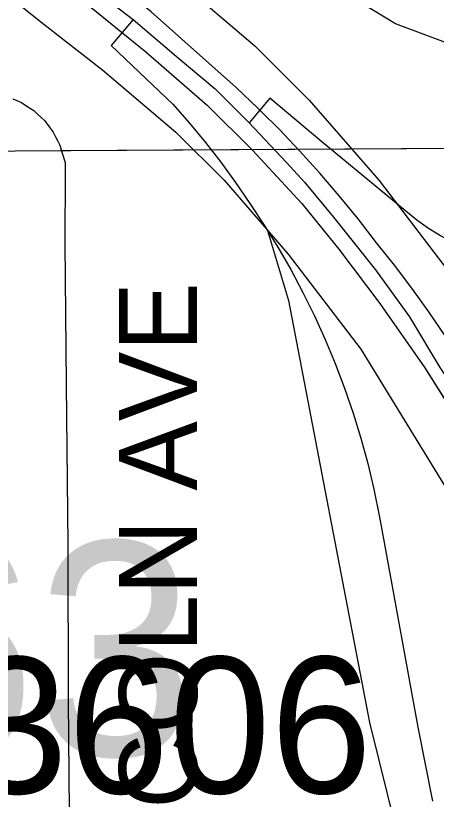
# Model space of a CAD drawing. Extents: x 23.6 to 68.7, y -63 to -29.
# Drawn here: x 44.3571 to 44.5731, y -50.9178 to -50.5152 of the extents above; entities that cross this region are included whole.
import ezdxf

# ---------------------------------------------------------------- set-up
doc = ezdxf.new("R2010")
doc.units = 0
for name, color, linetype in [('tdCoDivCarto', 7, 'Continuous'), ('tdCoPriCL', 7, 'Continuous'), ('tdCoPriDiv', 7, 'Continuous'), ('tdCoPrimary', 7, 'Continuous'), ('tdCoPriRamp', 7, 'Continuous'), ('tdCoSecRdNmbr', 7, 'Continuous'), ('tdCoSecRdTxt', 7, 'Continuous'), ('tdCoSecRteBand', 7, 'Continuous'), ('tdCoSectLine', 7, 'Continuous'), ('tdCoSectLinePart', 7, 'Continuous'), ('tdCoStrucPriMaintName', 7, 'Continuous')]:
    doc.layers.add(name, color=color, linetype=linetype)

msp = doc.modelspace()

# ---------------------------------------------------------------- linework, layer by layer
at = {"layer": 'tdCoDivCarto'}
for p, q in [((44.35559, -50.47808), (44.41211, -50.52419)), ((44.47027, -50.55219), (44.42662, -50.51323)), ((44.41211, -50.52419), (44.4239, -50.53381)), ((44.4239, -50.53381), (44.45547, -50.56118)), ((44.48143, -50.56275), (44.47027, -50.55219)), ((44.45547, -50.56118), (44.47865, -50.58437)), ((44.48312, -50.56443), (44.48143, -50.56275)), ((44.49231, -50.57359), (44.48312, -50.56443)), ((44.5029, -50.58472), (44.49231, -50.57359)), ((44.47865, -50.58437), (44.50405, -50.61174)), ((44.5132, -50.59611), (44.5029, -50.58472)), ((44.5232, -50.60777), (44.5132, -50.59611)), ((44.5329, -50.61968), (44.5232, -50.60777)), ((44.50405, -50.61174), (44.52304, -50.63517)), ((44.54228, -50.63185), (44.5329, -50.61968)), ((44.52304, -50.63517), (44.544, -50.66303)), ((44.55154, -50.64346), (44.54228, -50.63185)), ((44.5605, -50.6553), (44.55154, -50.64346)), ((44.56917, -50.66736), (44.5605, -50.6553)), ((44.544, -50.66303), (44.56718, -50.69608)), ((44.57753, -50.67964), (44.56917, -50.66736)), ((44.56718, -50.69608), (44.58691, -50.7274))]:
    msp.add_line(p, q, dxfattribs=at)
for points in [[(44.48312, -50.56443), (44.48143, -50.56275), (44.47027, -50.55219), (44.42662, -50.51323), (44.345, -50.44714), (44.33229, -50.43696), (44.29512, -50.40721)], [(44.48312, -50.56443), (44.48143, -50.56275), (44.47027, -50.55219), (44.42662, -50.51323), (44.345, -50.44714), (44.33229, -50.43696), (44.29512, -50.40721)], [(44.48312, -50.56443), (44.48143, -50.56275), (44.47027, -50.55219), (44.42662, -50.51323), (44.345, -50.44714), (44.33229, -50.43696), (44.29512, -50.40721)], [(44.33306, -50.45989), (44.3337, -50.46041), (44.35559, -50.47808), (44.41211, -50.52419)], [(44.33306, -50.45989), (44.3337, -50.46041), (44.35559, -50.47808), (44.41211, -50.52419)], [(44.33306, -50.45989), (44.3337, -50.46041), (44.35559, -50.47808), (44.41211, -50.52419)], [(44.41211, -50.52419), (44.4239, -50.53381), (44.45547, -50.56118), (44.47865, -50.58437), (44.50405, -50.61174), (44.52304, -50.63517), (44.544, -50.66303), (44.56718, -50.69608), (44.58691, -50.7274), (44.60812, -50.76735), (44.62119, -50.79546), (44.62774, -50.81203), (44.63845, -50.83911), (44.65202, -50.88054), (44.65793, -50.90125), (44.66583, -50.93405), (44.67322, -50.97203), (44.68358, -51.02998), (44.69288, -51.08084), (44.69517, -51.09336), (44.70356, -51.1417), (44.70824, -51.18411), (44.71029, -51.20349)], [(44.41211, -50.52419), (44.4239, -50.53381), (44.45547, -50.56118), (44.47865, -50.58437), (44.50405, -50.61174), (44.52304, -50.63517), (44.544, -50.66303), (44.56718, -50.69608), (44.58691, -50.7274), (44.60812, -50.76735), (44.62119, -50.79546), (44.62774, -50.81203), (44.63845, -50.83911), (44.65202, -50.88054), (44.65793, -50.90125), (44.66583, -50.93405), (44.67322, -50.97203), (44.68358, -51.02998), (44.69288, -51.08084), (44.69517, -51.09336), (44.70356, -51.1417), (44.70824, -51.18411), (44.71029, -51.20349)], [(44.41211, -50.52419), (44.4239, -50.53381), (44.45547, -50.56118), (44.47865, -50.58437), (44.50405, -50.61174), (44.52304, -50.63517), (44.544, -50.66303), (44.56718, -50.69608), (44.58691, -50.7274), (44.60812, -50.76735), (44.62119, -50.79546), (44.62774, -50.81203), (44.63845, -50.83911), (44.65202, -50.88054), (44.65793, -50.90125), (44.66583, -50.93405), (44.67322, -50.97203), (44.68358, -51.02998), (44.69288, -51.08084), (44.69517, -51.09336), (44.70356, -51.1417), (44.70824, -51.18411), (44.71029, -51.20349)], [(44.57753, -50.67964), (44.56917, -50.66736), (44.5605, -50.6553), (44.55154, -50.64346), (44.54228, -50.63185), (44.5329, -50.61968), (44.5232, -50.60777), (44.5132, -50.59611), (44.5029, -50.58472), (44.49231, -50.57359), (44.48312, -50.56443)], [(44.57753, -50.67964), (44.56917, -50.66736), (44.5605, -50.6553), (44.55154, -50.64346), (44.54228, -50.63185), (44.5329, -50.61968), (44.5232, -50.60777), (44.5132, -50.59611), (44.5029, -50.58472), (44.49231, -50.57359), (44.48312, -50.56443)], [(44.57753, -50.67964), (44.56917, -50.66736), (44.5605, -50.6553), (44.55154, -50.64346), (44.54228, -50.63185), (44.5329, -50.61968), (44.5232, -50.60777), (44.5132, -50.59611), (44.5029, -50.58472), (44.49231, -50.57359), (44.48312, -50.56443)]]:
    msp.add_lwpolyline(points, dxfattribs=at)
at = {"layer": 'tdCoPriCL'}
for points in [[(43.86376, -50.06783), (43.97866, -50.15964), (44.09116, -50.25224), (44.26393, -50.39544), (44.28901, -50.41436), (44.33754, -50.45386), (44.39006, -50.49608), (44.41741, -50.51724)], [(44.41741, -50.51724), (44.40618, -50.53064), (44.424, -50.54747), (44.43774, -50.56076), (44.44628, -50.57043), (44.45451, -50.58036), (44.46243, -50.59055), (44.47001, -50.60099), (44.47727, -50.61166), (44.48464, -50.62277), (44.49166, -50.63411), (44.49831, -50.64568), (44.50459, -50.65744), (44.51048, -50.66941), (44.51599, -50.68155), (44.52111, -50.69387), (44.52591, -50.70654), (44.5303, -50.71935), (44.53428, -50.73229), (44.53786, -50.74536), (44.54101, -50.75853), (44.54395, -50.77284), (44.54637, -50.78585), (44.56353, -50.8807), (44.57115, -50.91882)], [(44.41741, -50.51724), (44.43941, -50.53599), (44.45956, -50.55286), (44.47695, -50.57023)], [(44.6674, -50.64094), (44.65447, -50.64191), (44.64689, -50.64305), (44.62395, -50.64281), (44.61667, -50.64212), (44.60944, -50.64097), (44.60231, -50.63934), (44.59529, -50.63725), (44.58843, -50.63472), (44.58175, -50.63174), (44.57527, -50.62833), (44.56903, -50.6245), (44.56306, -50.62028), (44.55737, -50.61568), (44.51425, -50.58001), (44.48759, -50.55761), (44.47695, -50.57023)], [(44.47695, -50.57023), (44.49616, -50.59071), (44.50545, -50.60078), (44.52028, -50.61881), (44.54182, -50.64587), (44.55935, -50.66993), (44.57488, -50.69599), (44.58741, -50.71454), (44.60644, -50.74696), (44.62138, -50.77616), (44.63528, -50.80835), (44.65429, -50.86054), (44.65817, -50.87537)]]:
    msp.add_lwpolyline(points, dxfattribs=at)
at = {"layer": 'tdCoPriDiv'}
for points in [[(43.11296, -49.149), (43.27923, -49.36035), (43.43715, -49.56425), (43.5737, -49.7371), (43.64623, -49.82442), (43.66449, -49.8499), (43.70331, -49.89315), (43.73072, -49.91984), (43.84123, -50.0126), (43.9976, -50.13633), (44.28258, -50.37189), (44.40867, -50.47251), (44.43996, -50.49672), (44.47987, -50.5307), (44.50773, -50.55857), (44.54364, -50.59993), (44.58445, -50.65337), (44.63279, -50.73251), (44.64858, -50.76336), (44.6632, -50.79725), (44.68299, -50.85158), (44.71153, -50.96714), (44.72318, -51.03446)], [(43.03809, -49.15106), (43.23191, -49.39724), (43.38944, -49.60065), (43.52711, -49.7749), (43.59871, -49.86111), (43.61699, -49.88661), (43.66053, -49.93524), (43.6911, -49.96501), (43.80338, -50.05918), (43.9598, -50.18293), (44.24535, -50.41896), (44.37152, -50.51962), (44.40192, -50.54315), (44.43932, -50.575), (44.4641, -50.59979), (44.497, -50.63767), (44.53433, -50.68647), (44.58017, -50.76139), (44.59427, -50.78894), (44.60743, -50.81942), (44.62566, -50.86949), (44.65269, -50.97903), (44.66236, -51.03491)]]:
    msp.add_lwpolyline(points, dxfattribs=at)
at = {"layer": 'tdCoPrimary'}
for points in [[(43.89049, -50.10028), (43.97089, -50.16489), (44.02416, -50.20928), (44.07644, -50.25095), (44.12181, -50.28893), (44.17878, -50.33505), (44.26484, -50.40484), (44.33306, -50.45989), (44.3337, -50.46041), (44.35559, -50.47808), (44.41211, -50.52419), (44.4239, -50.53381), (44.45547, -50.56118), (44.47865, -50.58437), (44.50405, -50.61174), (44.52304, -50.63517), (44.544, -50.66303), (44.56718, -50.69608), (44.58691, -50.7274), (44.60812, -50.76735), (44.62119, -50.79546), (44.62774, -50.81203)], [(44.48312, -50.56443), (44.48143, -50.56275), (44.47027, -50.55219), (44.42662, -50.51323), (44.345, -50.44714), (44.33229, -50.43696), (44.29512, -50.40721)], [(44.48312, -50.56443), (44.48143, -50.56275), (44.47027, -50.55219), (44.42662, -50.51323), (44.345, -50.44714), (44.33229, -50.43696), (44.29512, -50.40721)], [(44.63864, -50.79333), (44.63205, -50.77808), (44.61725, -50.74701), (44.60073, -50.71766), (44.59331, -50.7048), (44.58558, -50.69212), (44.57753, -50.67964), (44.56917, -50.66736), (44.5605, -50.6553), (44.55154, -50.64346), (44.54228, -50.63185), (44.5329, -50.61968), (44.5232, -50.60777), (44.5132, -50.59611), (44.5029, -50.58472), (44.49231, -50.57359), (44.48312, -50.56443), (44.48143, -50.56275), (44.47027, -50.55219), (44.42662, -50.51323), (44.345, -50.44714)], [(44.33306, -50.45989), (44.3337, -50.46041), (44.35559, -50.47808), (44.41211, -50.52419)], [(44.33306, -50.45989), (44.3337, -50.46041), (44.35559, -50.47808), (44.41211, -50.52419)], [(44.41211, -50.52419), (44.4239, -50.53381), (44.45547, -50.56118), (44.47865, -50.58437), (44.50405, -50.61174), (44.52304, -50.63517), (44.544, -50.66303), (44.56718, -50.69608), (44.58691, -50.7274), (44.60812, -50.76735), (44.62119, -50.79546), (44.62774, -50.81203), (44.63845, -50.83911), (44.65202, -50.88054), (44.65793, -50.90125), (44.66583, -50.93405), (44.67322, -50.97203), (44.68358, -51.02998), (44.69288, -51.08084), (44.69517, -51.09336), (44.70356, -51.1417), (44.70824, -51.18411), (44.71029, -51.20349)], [(44.41211, -50.52419), (44.4239, -50.53381), (44.45547, -50.56118), (44.47865, -50.58437), (44.50405, -50.61174), (44.52304, -50.63517), (44.544, -50.66303), (44.56718, -50.69608), (44.58691, -50.7274), (44.60812, -50.76735), (44.62119, -50.79546), (44.62774, -50.81203), (44.63845, -50.83911), (44.65202, -50.88054), (44.65793, -50.90125), (44.66583, -50.93405), (44.67322, -50.97203), (44.68358, -51.02998), (44.69288, -51.08084), (44.69517, -51.09336), (44.70356, -51.1417), (44.70824, -51.18411), (44.71029, -51.20349)], [(44.57753, -50.67964), (44.56917, -50.66736), (44.5605, -50.6553), (44.55154, -50.64346), (44.54228, -50.63185), (44.5329, -50.61968), (44.5232, -50.60777), (44.5132, -50.59611), (44.5029, -50.58472), (44.49231, -50.57359), (44.48312, -50.56443)], [(44.57753, -50.67964), (44.56917, -50.66736), (44.5605, -50.6553), (44.55154, -50.64346), (44.54228, -50.63185), (44.5329, -50.61968), (44.5232, -50.60777), (44.5132, -50.59611), (44.5029, -50.58472), (44.49231, -50.57359), (44.48312, -50.56443)]]:
    msp.add_lwpolyline(points, dxfattribs=at)
at = {"layer": 'tdCoPriRamp'}
for points in [[(44.65982, -50.53452), (44.64672, -50.53081), (44.63347, -50.53358), (44.6048, -50.53327), (44.57774, -50.52894), (44.55204, -50.51944), (44.52868, -50.50512), (44.46767, -50.45478), (44.38028, -50.44986)], [(44.48647, -50.62555), (44.49718, -50.66147), (44.5388, -50.8783), (44.56144, -50.97034), (44.58825, -51.06864), (44.59281, -51.07789)]]:
    msp.add_lwpolyline(points, dxfattribs=at)
at = {"layer": 'tdCoSecRteBand'}
msp.add_lwpolyline([(44.35567, -50.55799), (44.35773, -50.55887), (44.36014, -50.5599), (44.36233, -50.56133), (44.36421, -50.56256), (44.3664, -50.56399), (44.36831, -50.56577), (44.36994, -50.5673), (44.37185, -50.56909), (44.37342, -50.57118), (44.37477, -50.57297), (44.37634, -50.57507), (44.37752, -50.5774), (44.37854, -50.5794), (44.37972, -50.58173), (44.38049, -50.58423), (44.38114, -50.58637), (44.38247, -50.59072), (44.38245, -50.59526), (44.38228, -50.63234), (44.3831, -50.70461), (44.3831, -50.70463), (44.3831, -50.70465), (44.38392, -50.78702), (44.38393, -50.78714), (44.38393, -50.78725), (44.38409, -50.86722), (44.38475, -50.94299)], dxfattribs=at)
at = {"layer": 'tdCoSectLine'}
msp.add_lwpolyline([(43.72485, -50.58839), (44.73002, -50.5825)], dxfattribs=at)
at = {"layer": 'tdCoSectLinePart'}
msp.add_lwpolyline([(44.37995, -50.58455), (44.73002, -50.5825)], dxfattribs=at)

# ---------------------------------------------------------------- texts
at = {"layer": 'tdCoSecRdNmbr'}
msp.add_text('3606', height=0.07, rotation=0.0346, dxfattribs=at).set_placement((44.33179, -50.91477))
at = {"layer": 'tdCoSecRdTxt'}
msp.add_text('LINCOLN AVE', height=0.04, rotation=90, dxfattribs=at).set_placement((44.45019, -51.00592))
at = {"layer": 'tdCoStrucPriMaintName'}
msp.add_text('62609L063', height=0.11, dxfattribs=at).set_placement((43.7131, -50.89538))
msp.add_text('62609L063', height=0.11, dxfattribs=at).set_placement((43.7131, -50.89538))
msp.add_text('62609L063', height=0.11, dxfattribs=at).set_placement((43.7131, -50.89538))

doc.saveas('drawing.dxf')
